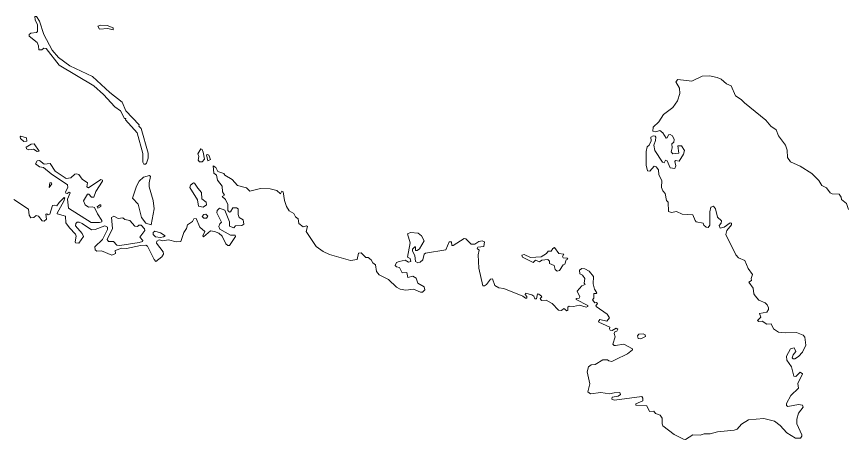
# Model space of a CAD drawing. Extents: x 369010 to 735936, y 6377141 to 6616555.
# Drawn here: x 373524 to 376411, y 6473455 to 6474924 of the extents above; entities that cross this region are included whole.
import ezdxf

# ---------------------------------------------------------------- set-up
doc = ezdxf.new("R2010")
doc.units = 0
doc.header["$LTSCALE"] = 40
doc.layers.add('3', color=7, linetype='Continuous', lineweight=13)

msp = doc.modelspace()

# ---------------------------------------------------------------- linework, layer by layer
at = {"layer": '3'}
for points in [[(373847.72, 6474660.58), (373787.48, 6474715.36), (373709.03, 6474753.09), (373669.97, 6474781.4), (373647.79, 6474807.21), (373618.5, 6474862.16), (373603.77, 6474908.5), (373593.51, 6474924.06), (373587.88, 6474924.06), (373588.54, 6474912.81), (373596.49, 6474895.1), (373596.82, 6474872.75), (373593.51, 6474868.45), (373573.15, 6474866.8), (373567.52, 6474861.5), (373567.52, 6474856.53), (373596.16, 6474833.53), (373600.79, 6474822.94), (373601.45, 6474808.54), (373612.21, 6474808.87), (373618.5, 6474814), (373627.11, 6474813.01), (373672.29, 6474755.08), (373792.11, 6474683.25), (373825.71, 6474653.3), (373865.1, 6474610.6), (373885.29, 6474596.36), (373899.36, 6474570.38), (373903.66, 6474569.72), (373903, 6474565.08), (373943.55, 6474519.73), (373962.58, 6474447.9), (373962.91, 6474418.61), (373966.22, 6474411.66), (373972.51, 6474411), (373976.15, 6474414.31), (373981.12, 6474432.02), (373981.12, 6474449.23), (373957.12, 6474534.79), (373948.85, 6474543.73), (373950.5, 6474547.37), (373903.66, 6474596.36), (373890.59, 6474626.65)], [(373839.45, 6474893.44), (373816.44, 6474894.43), (373806.84, 6474890.79), (373812.14, 6474880.86), (373840.77, 6474882.85), (373860.3, 6474878.55), (373859.31, 6474885.17)], [(373558.92, 6474502.52), (373539.22, 6474508.15), (373536.24, 6474506.49), (373537.24, 6474499.87), (373549.65, 6474490.11), (373559.58, 6474490.77)], [(373575.14, 6474481.17), (373556.93, 6474469.92), (373558.59, 6474464.95), (373566.86, 6474460.98), (373582.92, 6474463.63), (373596.16, 6474454.86), (373602.45, 6474456.84), (373585.23, 6474481.83)], [(374172.44, 6474453.2), (374168.47, 6474461.97), (374163.84, 6474463.96), (374153.41, 6474446.58), (374157.55, 6474438.31), (374154.57, 6474425.56), (374159.53, 6474419.27), (374168.47, 6474419.6), (374176.75, 6474428.38)], [(374198.43, 6474427.38), (374192.47, 6474441.95), (374187.34, 6474444.93), (374184.36, 6474443.44), (374189.16, 6474422.91)], [(373822.73, 6474352.08), (373822.4, 6474356.05), (373816.44, 6474357.71), (373774.57, 6474329.07), (373768.45, 6474331.89), (373770.93, 6474346.12), (373752.56, 6474358.7), (373740.97, 6474375.08), (373732.86, 6474377.73), (373726.24, 6474376.08), (373713, 6474363.17), (373695.96, 6474361.35), (373658.39, 6474386.34), (373640.35, 6474412.98), (373620.49, 6474411.66), (373603.44, 6474423.91), (373595.16, 6474422.91), (373590.2, 6474412.65), (373603.44, 6474402.06), (373617.51, 6474399.08), (373643.82, 6474377.4), (373700.59, 6474338.84), (373702.58, 6474329.9), (373694.63, 6474314.84), (373695.29, 6474309.87), (373699.93, 6474309.21), (373707.38, 6474314.18), (373710.85, 6474311.69), (373701.58, 6474289.19), (373704.73, 6474258.24), (373783.51, 6474208.75), (373812.47, 6474208.42), (373820.08, 6474210.74), (373820.41, 6474215.37), (373804.86, 6474238.05), (373794.76, 6474260.89), (373787.15, 6474263.2), (373773.58, 6474261.22), (373762.16, 6474270.32), (373756.2, 6474283.23), (373770.93, 6474307.23), (373775.56, 6474307.23), (373784.5, 6474296.47), (373792.78, 6474296.14), (373799.06, 6474316.16)], [(373984.76, 6474331.89), (373984.43, 6474346.45), (373990.06, 6474368.13), (373986.42, 6474371.44), (373965.23, 6474366.15), (373949.84, 6474352.41), (373940.57, 6474334.2), (373926.83, 6474293.16), (373947.19, 6474272.3), (373958.78, 6474225.3), (373972.84, 6474205.77), (373991.71, 6474200.64), (374002.47, 6474256.25), (373999.16, 6474285.21)], [(373637.2, 6474329.57), (373646.8, 6474342.48), (373644.82, 6474347.11), (373639.35, 6474346.12)], [(374153.41, 6474327.75), (374142.82, 6474344.8), (374138.51, 6474345.79), (374128.91, 6474338.51), (374126.6, 6474329.73), (374153.08, 6474286.87), (374155.89, 6474264.86), (374172.77, 6474261.22), (374184.03, 6474269.99), (374182.7, 6474279.59), (374167.81, 6474290.18), (374166.81, 6474312.85)], [(373813.13, 6474270.32), (373804.69, 6474262.54), (373806.18, 6474258.57), (373816.94, 6474264.03), (373816.61, 6474269.82)], [(374183.7, 6474223.32), (374188.16, 6474230.93), (374181.71, 6474237.05), (374174.76, 6474236.39), (374169.46, 6474228.94), (374174.43, 6474223.15)], [(373853.68, 6474225.96), (373857.98, 6474187.73), (373839.45, 6474149.5), (373843.09, 6474142.88), (373861.29, 6474142.88), (373873.05, 6474129.48), (373882.98, 6474128.15), (373949.84, 6474138.41), (373961.59, 6474142.88), (373962.91, 6474145.86), (373952.82, 6474157.11), (373969.53, 6474181.11), (373969.2, 6474186.08), (373956.79, 6474199.32), (373948.52, 6474198.99), (373943.88, 6474195.01), (373935.61, 6474195.68), (373918.23, 6474215.04), (373900.02, 6474218.35), (373893.24, 6474224.31), (373877.02, 6474221.99), (373862.62, 6474230.93)], [(374023.98, 6474172.51), (374004.79, 6474178.46), (373999.16, 6474173.83), (373998.83, 6474166.38), (374007.43, 6474158.44), (374023.98, 6474156.45), (374035.07, 6474158.11), (374040.04, 6474162.24)], [(375403.13, 6474039.44), (375410.41, 6474041.43), (375423.32, 6474061.12), (375428.95, 6474063.94), (375433.91, 6474079.16), (375439.87, 6474081.48), (375437.55, 6474084.62), (375423.82, 6474086.11), (375421.5, 6474090.25), (375425.64, 6474098.03), (375408.09, 6474100.35), (375393.36, 6474121.2), (375387.41, 6474118.39), (375381.95, 6474108.29), (375371.19, 6474108.29), (375365.73, 6474100.35), (375347.35, 6474088.76), (375310.45, 6474086.94), (375288.27, 6474096.71), (375279.5, 6474095.38), (375282.31, 6474088.43), (375318.72, 6474069.07), (375327, 6474077.84), (375341.4, 6474072.21), (375349.67, 6474077.84), (375369.86, 6474079.66), (375376.32, 6474074.53), (375376.32, 6474065.76), (375392.04, 6474059.3), (375395.19, 6474045.07)], [(375701.86, 6473821.8), (375686.97, 6473820.15), (375682, 6473814.19), (375684.32, 6473804.92), (375692.93, 6473804.59), (375709.48, 6473812.2), (375708.15, 6473818.16)]]:
    msp.add_lwpolyline(points, close=True, dxfattribs=at)
for points in [[(376007.72, 6474683.25), (375990.83, 6474690.53), (375972.3, 6474706.75), (375959.06, 6474712.71), (375932.58, 6474718.01), (375906.1, 6474716.68), (375871.01, 6474700.13), (375822.02, 6474705.76), (375815.07, 6474697.82), (375827.32, 6474675.31), (375829.3, 6474656.77), (375821.36, 6474630.95), (375804.81, 6474608.11), (375772.37, 6474584.28), (375756.48, 6474557.8), (375736.29, 6474539.59), (375735.3, 6474526.02), (375745.89, 6474523.37), (375759.46, 6474528.34), (375769.39, 6474520.4), (375780.98, 6474501.2), (375784.95, 6474502.19), (375789.91, 6474513.11), (375795.21, 6474514.11), (375803.48, 6474509.8), (375809.77, 6474497.22), (375808.12, 6474487.29), (375800.84, 6474481.34), (375802.82, 6474468.1), (375799.18, 6474454.19), (375804.81, 6474447.24), (375825.99, 6474449.89), (375822.35, 6474475.05), (375834.6, 6474475.05), (375844.86, 6474458.17), (375842.21, 6474446.25), (375826.99, 6474421.76), (375814.41, 6474423.74), (375811.1, 6474420.43), (375815.07, 6474405.2), (375811.1, 6474395.94), (375794.88, 6474398.92), (375784.62, 6474423.08), (375778.99, 6474425.4), (375774.36, 6474415.8), (375768.4, 6474418.45), (375741.92, 6474459.16), (375738.61, 6474477.36), (375744.9, 6474492.92), (375745.23, 6474504.84), (375743.57, 6474508.48), (375736.62, 6474510.13), (375728.68, 6474505.17), (375729.34, 6474492.26), (375722.06, 6474477.7), (375715.1, 6474471.08), (375711.46, 6474455.52), (375712.13, 6474407.85), (375716.76, 6474388.32), (375724.37, 6474386.67), (375739.93, 6474403.88), (375747.21, 6474402.23), (375754.83, 6474391.3), (375755.49, 6474373.76), (375766.41, 6474354.23), (375765.75, 6474330.4), (375769.72, 6474318.81), (375778.33, 6474309.21), (375782.63, 6474285.38), (375788.59, 6474279.42), (375789.91, 6474246.32), (375799.51, 6474243.67), (375817.39, 6474246.32), (375837.25, 6474237.38), (375874.32, 6474235.4), (375881.93, 6474214.88), (375886.24, 6474211.23), (375910.4, 6474206.6), (375912.39, 6474199.32), (375920, 6474192.04), (375927.94, 6474191.37), (375933.57, 6474199.32), (375933.57, 6474245.66), (375936.88, 6474261.55), (375946.15, 6474265.19), (375952.77, 6474255.92), (375959.72, 6474227.45), (375973.95, 6474214.21), (375972.3, 6474206.6), (375965.35, 6474198.32), (375969.32, 6474188.39), (375983.55, 6474192.37), (376003.41, 6474207.26), (376008.71, 6474205.94), (376008.05, 6474199.98), (375992.16, 6474180.12)], [(376414.69, 6474253.93), (376408.07, 6474274.79), (376391.19, 6474288.36), (376389.86, 6474295.97), (376382.58, 6474306.56), (376358.75, 6474307.56), (376351.8, 6474311.53), (376338.23, 6474329.07), (376322.67, 6474337.02), (376311.75, 6474353.9), (376287.25, 6474378.72), (376247.53, 6474404.54), (376213.77, 6474418.78), (376203.18, 6474434.66), (376202.51, 6474460.15), (376196.22, 6474477.03), (376172.06, 6474509.8), (376163.79, 6474529.99), (376145.58, 6474543.24), (376128.37, 6474563.76), (376053.39, 6474624), (376042.47, 6474635.92), (376022.61, 6474648.16), (376007.72, 6474683.25)], [(374371.71, 6474326.42), (374334.14, 6474317.16), (374322.89, 6474328.41), (374292.27, 6474337.51), (374273.56, 6474357.37), (374247.25, 6474372.43), (374244.6, 6474378.39), (374223.42, 6474386.01), (374215.97, 6474399.08), (374206.7, 6474405.04), (374209.02, 6474379.72), (374218.62, 6474373.1), (374222.42, 6474355.06), (374237.98, 6474334.53), (374239.31, 6474315.5), (374246.26, 6474303.25), (374238.97, 6474298.62), (374250.56, 6474287.86), (374257.68, 6474270.65), (374258.01, 6474250.29), (374263.97, 6474244.33), (374267.61, 6474245.33), (374275.22, 6474259.56), (374287.96, 6474259.89), (374294.58, 6474255.92), (374294.25, 6474236.39), (374297.89, 6474225.63), (374311.47, 6474217.69), (374313.78, 6474202.46), (374306.5, 6474197.99), (374284.32, 6474197.33), (374279.52, 6474189.72), (374263.97, 6474195.35), (374263.63, 6474210.41), (374247.25, 6474251.29), (374229.71, 6474258.24), (374221.43, 6474250.62), (374219.78, 6474242.35), (374236, 6474209.41), (374230.37, 6474204.12), (374227.06, 6474194.35), (374230.37, 6474184.75), (374266.94, 6474164.07), (374283.99, 6474164.07), (374284.65, 6474159.43), (374263.63, 6474128.81), (374258.67, 6474128.48), (374251.39, 6474134.44), (374238.64, 6474160.76), (374227.06, 6474170.85), (374212.33, 6474177.14), (374198.1, 6474179.46), (374174.1, 6474159.1), (374171.78, 6474162.41), (374178.73, 6474176.81), (374160.86, 6474191.7), (374148.77, 6474221.99), (374140.5, 6474221.66), (374135.2, 6474211.73), (374118.49, 6474199.98), (374115.18, 6474187.07), (374105.25, 6474174.16), (374095.32, 6474142.88), (374078.6, 6474141.23), (374052.29, 6474148.51), (374032.43, 6474144.2), (374019.35, 6474147.85), (374011.41, 6474143.87), (374010.08, 6474136.76), (374033.75, 6474106.97), (374035.07, 6474098.86), (374028.78, 6474088.6), (374008.1, 6474072.87), (374001.81, 6474079.66), (373979.46, 6474126.5), (373973.84, 6474129.48), (373955.14, 6474128.48), (373906.48, 6474118.22), (373889.6, 6474118.88), (373866.43, 6474111.27), (373867.75, 6474100.18), (373855.34, 6474094.55), (373819.09, 6474109.61), (373803.2, 6474108.95), (373797.74, 6474113.59), (373796.42, 6474123.85), (373823.06, 6474149.17), (373840.11, 6474183.76), (373839.78, 6474191.7), (373830.68, 6474196.34), (373796.75, 6474184.09), (373784.83, 6474183.43), (373751.57, 6474205.44), (373741.97, 6474210.08), (373735.18, 6474209.74), (373730.22, 6474205.44), (373728.89, 6474196.34), (373752.56, 6474169.86), (373757.19, 6474160.09), (373740.31, 6474136.43)], [(375186.65, 6473989.79), (375178.21, 6474012.46), (375170.6, 6474011.14), (375157.36, 6473993.43), (375150.74, 6473988.8), (375143.95, 6473988.47), (375131.04, 6474050.03), (375128.39, 6474096.21), (375131.37, 6474111.93), (375125.08, 6474117.56), (375127.4, 6474123.19), (375148.25, 6474124.84), (375150.74, 6474141.56), (375142.3, 6474145.2), (375130.71, 6474142.55), (375116.64, 6474132.79), (375103.4, 6474133.45), (375085.36, 6474151.82), (375080.07, 6474152.81), (375040.84, 6474128.81), (375036.87, 6474128.81), (375035.88, 6474140.89), (375027.93, 6474141.56), (375016.18, 6474113.92), (374945.35, 6474101.84), (374940.05, 6474098.53), (374935.75, 6474078.67), (374926.81, 6474070.22), (374918.37, 6474067.91), (374910.09, 6474073.04), (374908.44, 6474094.22), (374900.16, 6474108.62), (374900.49, 6474115.57), (374907.78, 6474123.85), (374910.42, 6474123.85), (374910.42, 6474111.6), (374915.72, 6474110.94), (374924.66, 6474116.57), (374940.71, 6474144.87), (374931.11, 6474162.41), (374919.69, 6474171.18), (374893.21, 6474174.16), (374882.45, 6474168.7), (374891.39, 6474137.42), (374882.79, 6474088.26), (374892.22, 6474083.3), (374893.87, 6474072.54), (374886.1, 6474070.56), (374874.51, 6474077.67), (374853.82, 6474073.37), (374844.22, 6474069.23), (374840.25, 6474059.3), (374844.22, 6474054.01), (374854.48, 6474051.69), (374863.92, 6474033.65), (374880.47, 6474034.97), (374883.78, 6474017.1), (374901.49, 6474022.06), (374912.74, 6474015.44), (374919.03, 6473998.06), (374941.04, 6473984.82), (374943.03, 6473974.07), (374935.08, 6473966.78), (374928.13, 6473966.45), (374903.14, 6473976.22), (374876.83, 6473973.74), (374857.13, 6473976.88), (374843.89, 6473983.17), (374816.25, 6474010.15), (374783.98, 6474027.03), (374775.04, 6474038.28), (374771.07, 6474061.62), (374762.3, 6474067.91), (374756.01, 6474079), (374746.08, 6474086.61), (374737.8, 6474087.27), (374722.08, 6474103.49), (374711.82, 6474101.5), (374707.52, 6474079.66), (374684.51, 6474076.35), (374612.02, 6474097.2), (374589.68, 6474107.63), (374564.69, 6474124.51), (374530.1, 6474176.81), (374534.73, 6474195.01), (374531.09, 6474197), (374520.17, 6474193.36), (374504.44, 6474204.78), (374502.13, 6474220.67), (374493.85, 6474227.95), (374487.23, 6474240.03), (374471.18, 6474248.64), (374461.91, 6474263.53), (374454.96, 6474285.21), (374450.65, 6474315.17), (374445.69, 6474317.49), (374441.55, 6474308.22), (374427.98, 6474320.14), (374405.31, 6474325.76), (374371.71, 6474326.42)], [(373740.31, 6474136.43), (373729.22, 6474138.08), (373727.24, 6474141.56), (373731.21, 6474160.76), (373728.56, 6474168.37), (373707.71, 6474189.39), (373695.62, 6474206.77), (373693.64, 6474229.94), (373665.34, 6474238.05), (373664.68, 6474241.36), (373688.67, 6474282.57), (373691.32, 6474294.15), (373689, 6474295.14), (373671.63, 6474278.26), (373663.68, 6474266.18), (373655.41, 6474268.66), (373648.79, 6474267.01), (373640.02, 6474237.71), (373634.39, 6474235.4), (373629.42, 6474238.71), (373626.11, 6474237.38), (373628.1, 6474220.01), (373620.16, 6474213.05), (373612.87, 6474213.72), (373600.46, 6474229.94), (373592.18, 6474232.25), (373583.58, 6474225.96), (373574.14, 6474224.97), (373568.19, 6474233.91), (373565.21, 6474254.27), (373514.73, 6474288.86)], [(375992.16, 6474180.12), (375988.85, 6474166.38), (376023.6, 6474095.55), (376033.2, 6474085.29), (376054.39, 6474076.35), (376066.3, 6474048.54), (376081.53, 6474028.02), (376076.57, 6474014.12), (376078.55, 6474006.51), (376068.29, 6474000.55), (376084.18, 6473980.36), (376086.5, 6473960.83), (376090.47, 6473953.21), (376104.04, 6473937.99), (376125.39, 6473929.05), (376132.67, 6473922.1), (376136.97, 6473912.17), (376137.31, 6473905.88), (376131.35, 6473897.27), (376105.86, 6473892.64), (376110.82, 6473878.9), (376099.4, 6473867.81), (376104.04, 6473864.17), (376114.63, 6473865.17), (376131.02, 6473854.9), (376146.9, 6473856.23), (376154.85, 6473838.35), (376171.4, 6473827.76), (376195.23, 6473824.45), (376234.95, 6473825.78), (376257.79, 6473816.84), (376263.75, 6473809.56), (376267.06, 6473781.75), (376255.14, 6473757.92), (376241.57, 6473742.36), (376228.33, 6473734.09), (376222.37, 6473734.42), (376219.73, 6473738.06), (376222.71, 6473748.98), (376231.64, 6473759.57), (376226.02, 6473772.81), (376214.1, 6473769.5), (376199.53, 6473744.35), (376200.53, 6473730.44), (376216.75, 6473706.94), (376225.02, 6473673.84), (376231.97, 6473672.85), (376247.2, 6473687.74), (376255.48, 6473682.78), (376239.59, 6473649.02), (376240.91, 6473632.14), (376215.09, 6473606.98), (376199.2, 6473579.67), (376199.87, 6473572.06), (376204.5, 6473569.41), (376241.57, 6473576.03), (376255.48, 6473573.71), (376257.79, 6473566.43), (376241.9, 6473545.58), (376235.61, 6473524.39), (376235.61, 6473508.5), (376253.16, 6473470.77), (376252.83, 6473466.14), (376248.86, 6473459.18), (376230.98, 6473458.85), (376200.86, 6473477.39), (376178.02, 6473502.55), (376157.5, 6473517.44), (376120.42, 6473526.71), (376067.63, 6473522.08), (376043.8, 6473507.51), (376028.57, 6473490.63), (376017.98, 6473486.66), (375959.72, 6473481.36), (375934.56, 6473474.08), (375913.38, 6473474.41), (375900.14, 6473468.78), (375874.65, 6473470.44), (375849.16, 6473454.55), (375841.22, 6473455.21), (375809.44, 6473471.1), (375770.05, 6473502.21), (375767.07, 6473508.84), (375767.4, 6473528.03), (375760.45, 6473538.96), (375743.9, 6473544.58), (375738.28, 6473552.86), (375723.71, 6473551.54), (375714.11, 6473570.73), (375676.05, 6473573.71), (375676.38, 6473577.68), (375700.21, 6473588.28), (375700.87, 6473597.71), (375696.57, 6473603.17), (375601.4, 6473590.59), (375592.47, 6473594.07), (375593.46, 6473601.52), (375614.48, 6473604.99), (375623.25, 6473610.62), (375620.11, 6473617.24)], [(375620.11, 6473617.24), (375600.24, 6473616.74), (375584.85, 6473613.1), (375553.9, 6473617.07), (375518.32, 6473613.43), (375508.72, 6473620.38), (375515.67, 6473647.69), (375507.4, 6473689.07), (375511.37, 6473707.27), (375520.97, 6473713.89), (375534.21, 6473714.89), (375561.52, 6473730.94), (375577.9, 6473731.6), (375582.54, 6473727.3), (375592.8, 6473725.65), (375604.22, 6473730.61), (375646.59, 6473751.63), (375664.79, 6473765.86), (375664.13, 6473769.83), (375634.67, 6473785.72), (375605.71, 6473780.76), (375600.74, 6473780.43), (375596.44, 6473785.89), (375603.72, 6473810.55), (375600.41, 6473822.13), (375603.06, 6473828.59), (375610.34, 6473830.74), (375613.98, 6473837.53), (375607.53, 6473841.33), (375594.12, 6473833.39), (375586.67, 6473833.88), (375584.36, 6473838.35), (375586.18, 6473844.97), (375546.95, 6473861.69), (375545.96, 6473864.67), (375550.92, 6473871.62), (375574.92, 6473865.33), (375584.19, 6473877.58), (375576.25, 6473889.66), (375538.35, 6473915.97), (375537.35, 6473918.95), (375542.98, 6473927.23), (375539.34, 6473929.88), (375533.22, 6473928.88), (375525.27, 6473939.81), (375529.91, 6473945.93), (375529.57, 6473961.16), (375538.35, 6473961.49), (375540.33, 6473964.47), (375532.55, 6473976.88), (375527.26, 6473994.75), (375529.24, 6474021.07), (375513.36, 6474038.94), (375498.63, 6474047.72), (375488.7, 6474048.05), (375480.75, 6474042.42), (375481.41, 6474029.68), (375490.35, 6474025.7), (375498.63, 6474013.46), (375496.31, 6473997.73), (375499.62, 6473992.44), (375488.7, 6473988.13), (375471.81, 6473969.76), (375481.08, 6473949.9), (375479.1, 6473945.93), (375468.67, 6473944.11), (375468.34, 6473941.13), (375508.72, 6473920.28), (375509.38, 6473916.64), (375503.43, 6473914.65), (375480.75, 6473921.27), (375459.07, 6473916.97), (375444.51, 6473917.96), (375439.87, 6473914.32), (375439.21, 6473902.57), (375436.4, 6473900.91), (375426.13, 6473909.19), (375417.53, 6473902.24), (375407.6, 6473903.56), (375384.76, 6473926.73), (375364.9, 6473938.48), (375348.02, 6473937.82), (375343.38, 6473944.11), (375349.34, 6473949.9), (375348.68, 6473952.88), (375339.25, 6473959.83), (375334.28, 6473960.5), (375331.3, 6473943.12), (375325.01, 6473942.79), (375321.04, 6473951.89), (375314.42, 6473956.52), (375292.74, 6473962.48), (375291.75, 6473958.18), (375297.7, 6473950.9), (375296.71, 6473944.94), (375292.74, 6473944.94), (375283.14, 6473951.89), (375217.27, 6473979.2), (375200.55, 6473980.85), (375186.65, 6473989.79)]]:
    msp.add_lwpolyline(points, dxfattribs=at)

doc.saveas('drawing.dxf')
